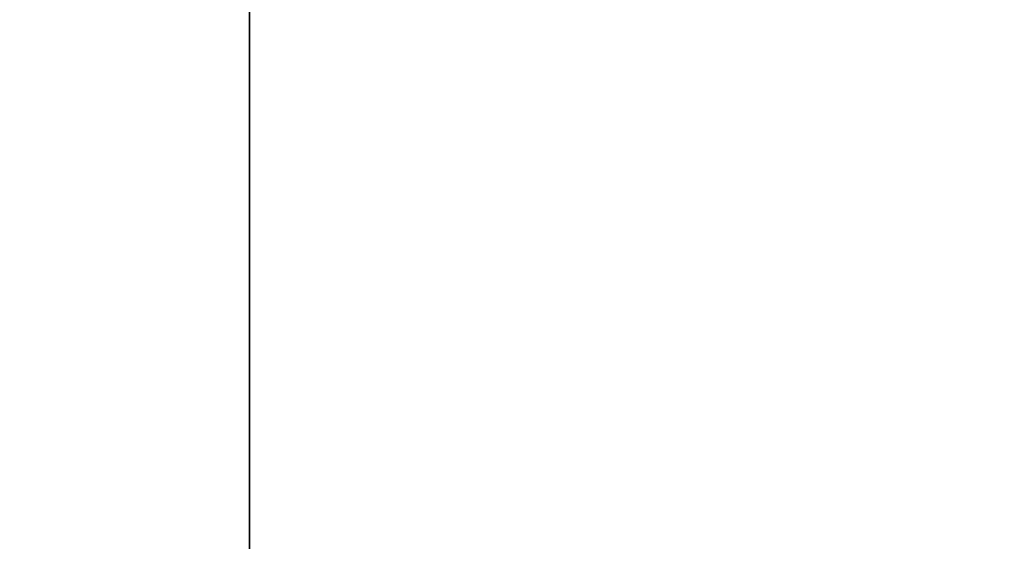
# Model space of a CAD drawing. Header units: millimetres. Extents: x -508 to 6708, y -115 to 193.
# Tile 1056 of 1056: x 3975 to 4032, y 17 to 47. Entities that reach past the tile are written whole.
import ezdxf

# ---------------------------------------------------------------- set-up
doc = ezdxf.new("R2010")
doc.units = ezdxf.units.MM
doc.layers.add('152', color=7, linetype='Continuous', true_color=0xffffff)

# ---------------------------------------------------------------- blocks, each defined once
blk = doc.blocks.new('UG_SURFACE_004')
at = {"layer": '152', "color": 252, "linetype": 'Continuous', "lineweight": 35}
for points in [[(3838.5, -10, -7.75), (3838.5, 174.4, -7.75), (3988.5, 174.4, -7.75), (3988.5, -10, -7.75)], [(5161.5, -10, 2215.25), (5161.5, 174.4, 2215.25), (3838.5, 174.4, 2215.25), (3838.5, -10, 2215.25)], [(3988.5, -10, 2065.25), (3988.5, 174.4, 2065.25), (5011.5, 174.4, 2065.25), (5011.5, -10, 2065.25)], [(3988.5, -10, -7.75), (3988.5, 174.4, -7.75), (3988.5, 174.4, 2065.25), (3988.5, -10, 2065.25)]]:
    blk.add_3dface(points, dxfattribs=at)

msp = doc.modelspace()

# ---------------------------------------------------------------- linework, layer by layer
at = {"layer": '152', "color": 253, "linetype": 'Continuous', "lineweight": -3}
for p, q in [((3988.5, -10, 2065.25), (3988.5, 174.4, 2065.25)), ((3988.5, 174.4, -7.75), (3988.5, -10, -7.75))]:
    msp.add_line(p, q, dxfattribs=at)

# ---------------------------------------------------------------- block references
msp.add_blockref('UG_SURFACE_004', (0, 0), dxfattribs=at)

doc.saveas('drawing.dxf')
